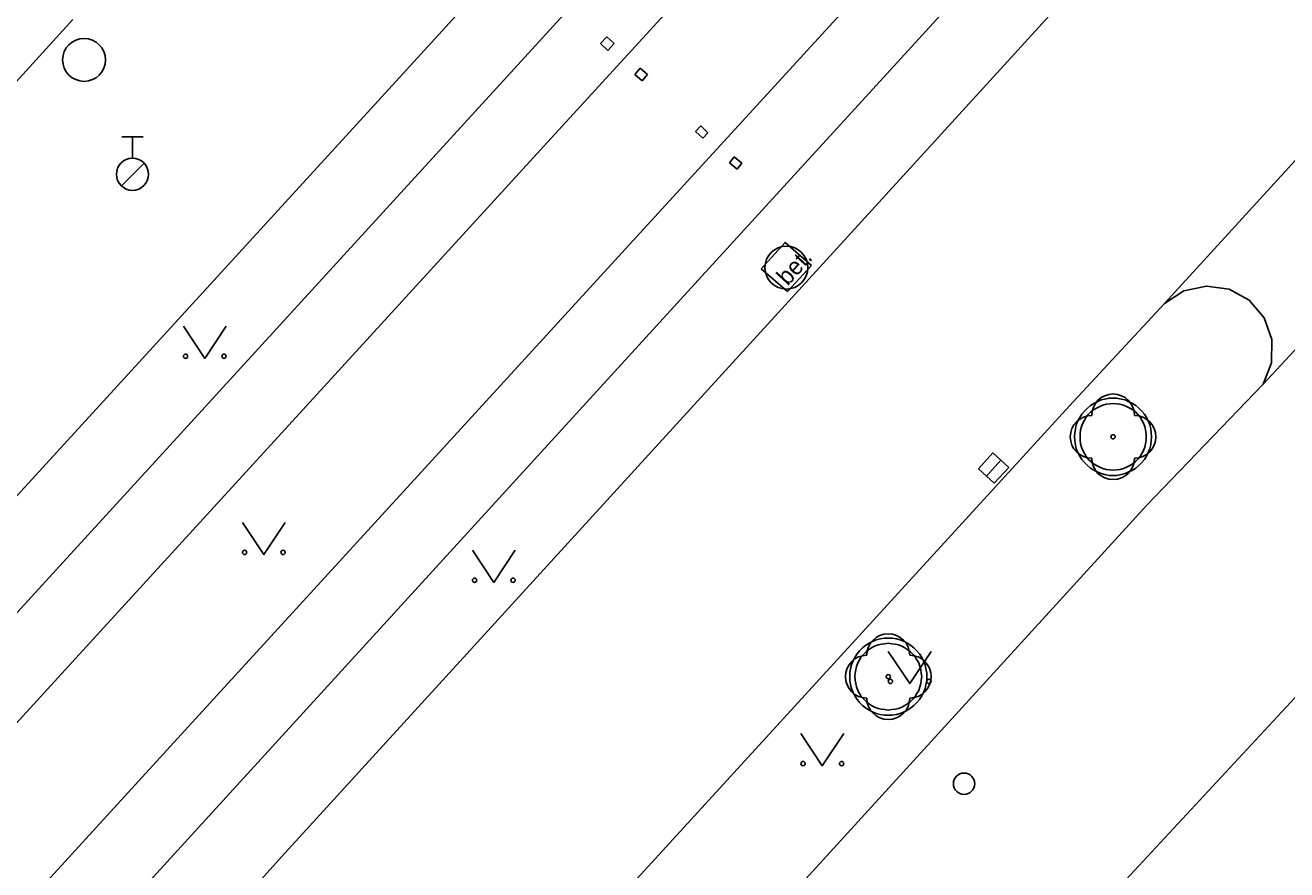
# Model space of a CAD drawing. Extents: x -598932 to -598196, y -1162207 to -1161504.
# Drawn here: x -598547.13 to -598517.67, y -1161717.99 to -1161698.27 of the extents above; entities that cross this region are included whole.
import ezdxf

# ---------------------------------------------------------------- set-up
doc = ezdxf.new("R2010")
doc.units = 0
for name, color, linetype in [('kanalizace - povrch.  znaky - skut. velikost', 7, 'Continuous'), ('Level 22', 7, 'Continuous'), ('Level 27', 7, 'Continuous'), ('Level 28', 7, 'Continuous'), ('Level 36', 7, 'Continuous'), ('specificka linie pasportu komunikaci', 7, 'Continuous'), ('TM - budovy zdene_ betonove - VP', 7, 'Continuous'), ('TM - chodniky - VP', 7, 'Continuous'), ('TM - komunikace - VP', 7, 'Continuous'), ('TM - MHD - osa koleji', 7, 'Continuous'), ('TM - podezdivka plotu - VP', 7, 'Continuous'), ('TM - popis povrchu', 7, 'Continuous'), ('TM - rozhrani ploch obecne - VP', 7, 'Continuous')]:
    doc.layers.add(name, color=color, linetype=linetype)

msp = doc.modelspace()

# ---------------------------------------------------------------- linework, layer by layer
at = {"layer": 'kanalizace - povrch.  znaky - skut. velikost'}
for points in [[(-598533.55, -1161698.54), (-598533.7, -1161698.7)], [(-598533.38, -1161698.7), (-598533.55, -1161698.54)], [(-598533.7, -1161698.7), (-598533.53, -1161698.86)], [(-598533.53, -1161698.86), (-598533.38, -1161698.7)], [(-598532.9, -1161699.42), (-598532.77, -1161699.27)], [(-598532.73, -1161699.57), (-598532.9, -1161699.42)], [(-598532.77, -1161699.27), (-598532.6, -1161699.42)], [(-598532.6, -1161699.42), (-598532.73, -1161699.57)], [(-598531.48, -1161700.75), (-598531.36, -1161700.62)], [(-598531.36, -1161700.62), (-598531.19, -1161700.78)], [(-598531.31, -1161700.91), (-598531.48, -1161700.75)], [(-598531.19, -1161700.78), (-598531.31, -1161700.91)], [(-598530.58, -1161701.34), (-598530.69, -1161701.48)], [(-598530.69, -1161701.48), (-598530.51, -1161701.63)], [(-598530.4, -1161701.49), (-598530.58, -1161701.34)], [(-598530.51, -1161701.63), (-598530.4, -1161701.49)]]:
    msp.add_lwpolyline(points, dxfattribs=at)
at = {"layer": 'Level 22'}
for centre in [(-598521.73, -1161707.88), (-598526.98, -1161713.48)]:
    msp.add_circle(centre, 0.05, dxfattribs=at)
for centre, start, end in [((-598521.73, -1161707.38), 0, 180), ((-598522.23, -1161707.88), 90, 270), ((-598521.23, -1161707.88), 270, 90), ((-598521.73, -1161708.38), 180, 0), ((-598526.98, -1161712.98), 0, 180), ((-598527.48, -1161713.48), 90, 270), ((-598526.48, -1161713.48), 270, 90), ((-598526.98, -1161713.98), 180, 0)]:
    msp.add_arc(centre, 0.5, start, end, dxfattribs=at)
at = {"layer": 'Level 27'}
msp.add_line((-598524.688, -1161708.795), (-598524.352, -1161708.425), dxfattribs=at)
msp.add_lwpolyline([(-598524.504, -1161708.963), (-598524.167, -1161708.594), (-598524.536, -1161708.257), (-598524.873, -1161708.626)], close=True, dxfattribs=at)
for centre in [(-598545.76, -1161699.08), (-598529.36, -1161703.93)]:
    msp.add_circle(centre, 0.5, dxfattribs=at)
at = {"layer": 'Level 28'}
for p, q in [((-598544.88, -1161700.875), (-598544.38, -1161700.875)), ((-598544.63, -1161701.375), (-598544.63, -1161700.875)), ((-598544.888, -1161702.022), (-598544.358, -1161701.492))]:
    msp.add_line(p, q, dxfattribs=at)
for centre, radius in [((-598544.63, -1161701.75), 0.375), ((-598525.21, -1161715.98), 0.25)]:
    msp.add_circle(centre, radius, dxfattribs=at)
at = {"layer": 'Level 36'}
for points in [[(-598543.44, -1161705.3), (-598542.94, -1161706.05), (-598542.44, -1161705.3)], [(-598542.06, -1161709.88), (-598541.56, -1161710.63), (-598541.06, -1161709.88)], [(-598536.69, -1161710.53), (-598536.19, -1161711.28), (-598535.69, -1161710.53)], [(-598526.98, -1161712.89), (-598526.48, -1161713.64), (-598525.98, -1161712.89)], [(-598529.02, -1161714.81), (-598528.52, -1161715.56), (-598528.02, -1161714.81)]]:
    msp.add_lwpolyline(points, dxfattribs=at)
for centre in [(-598543.39, -1161706), (-598542.491, -1161706), (-598542.01, -1161710.58), (-598541.111, -1161710.58), (-598536.64, -1161711.23), (-598535.741, -1161711.23), (-598526.93, -1161713.59), (-598526.031, -1161713.59), (-598528.97, -1161715.51), (-598528.071, -1161715.51)]:
    msp.add_circle(centre, 0.05, dxfattribs=at)
at = {"layer": 'specificka linie pasportu komunikaci'}
msp.add_lwpolyline([(-598518.23, -1161706.65), (-598513.65, -1161701.73)], dxfattribs=at)
at = {"layer": 'TM - budovy zdene_ betonove - VP'}
msp.add_lwpolyline([(-598521.74, -1161718.55), (-598516.27, -1161712.67)], dxfattribs=at)
at = {"layer": 'TM - chodniky - VP'}
for points in [[(-598520.53, -1161704.77), (-598520.08, -1161704.47), (-598519.55, -1161704.36), (-598519.02, -1161704.43), (-598518.55, -1161704.69), (-598518.2, -1161705.1), (-598518.02, -1161705.61), (-598518.03, -1161706.15), (-598518.23, -1161706.65)], [(-598518.23, -1161706.65), (-598520.95, -1161709.48), (-598538.49, -1161728.7)]]:
    msp.add_lwpolyline(points, dxfattribs=at)
at = {"layer": 'TM - komunikace - VP'}
for points in [[(-598542.52, -1161716.38), (-598531.17, -1161703.95), (-598514.96, -1161686.21), (-598497.87, -1161667.55), (-598480.72, -1161648.85), (-598463.61, -1161630.15), (-598447.64, -1161612.66), (-598431.43, -1161594.94), (-598415.2, -1161577.22)], [(-598437.53, -1161589.28), (-598453.77, -1161606.99), (-598456.49, -1161609.99), (-598457.16, -1161610.74), (-598460.53, -1161614.41), (-598461.24, -1161615.16), (-598469.71, -1161624.44), (-598486.74, -1161643.06), (-598504.05, -1161661.95), (-598521, -1161680.46), (-598537.65, -1161698.67), (-598548.65, -1161710.7), (-598562.2, -1161725.47), (-598575.15, -1161739.5)], [(-598502.72, -1161663.19), (-598519.76, -1161681.82), (-598536.38, -1161700.01), (-598547.32, -1161711.98), (-598560.89, -1161726.8), (-598573.71, -1161740.85)], [(-598496.07, -1161667.11), (-598496.73, -1161667.84), (-598496.13, -1161668.4), (-598513.72, -1161687.63), (-598529.8, -1161705.26), (-598541.15, -1161717.69), (-598554.51, -1161732.6), (-598567.09, -1161747.05)], [(-598546.02, -1161698.14), (-598562.51, -1161716.26), (-598574.19, -1161724.71)], [(-598515.65, -1161699.43), (-598520.53, -1161704.77)], [(-598520.53, -1161704.77), (-598522.75, -1161707.16), (-598540.26, -1161726.3)], [(-598568.88, -1161745.22), (-598556.08, -1161731.23), (-598542.52, -1161716.38)]]:
    msp.add_lwpolyline(points, dxfattribs=at)
at = {"layer": 'TM - MHD - osa koleji'}
for points in [[(-598572.41, -1161742.02), (-598559.6, -1161727.98), (-598546.04, -1161713.14), (-598535.1, -1161701.18), (-598518.42, -1161682.97), (-598501.42, -1161664.4), (-598484.25, -1161645.63), (-598467.18, -1161626.97)], [(-598570.18, -1161744.05), (-598557.39, -1161730.04), (-598543.83, -1161715.2), (-598532.86, -1161703.21), (-598516.21, -1161685.03)]]:
    msp.add_lwpolyline(points, dxfattribs=at)
at = {"layer": 'TM - podezdivka plotu - VP'}
for points in [[(-598521.82, -1161708.78), (-598521.73, -1161708.78), (-598521.64, -1161708.78), (-598521.54, -1161708.76), (-598521.45, -1161708.74), (-598521.36, -1161708.7), (-598521.28, -1161708.66), (-598521.2, -1161708.61), (-598521.13, -1161708.55), (-598521.06, -1161708.48), (-598521, -1161708.41), (-598520.95, -1161708.33), (-598520.91, -1161708.25), (-598520.87, -1161708.16), (-598520.85, -1161708.07), (-598520.84, -1161707.97), (-598520.83, -1161707.88), (-598520.84, -1161707.79), (-598520.85, -1161707.69), (-598520.87, -1161707.6), (-598520.91, -1161707.51), (-598520.95, -1161707.43), (-598521, -1161707.35), (-598521.06, -1161707.28), (-598521.13, -1161707.21), (-598521.2, -1161707.15), (-598521.28, -1161707.1), (-598521.36, -1161707.06), (-598521.45, -1161707.02), (-598521.54, -1161707), (-598521.64, -1161706.98), (-598521.73, -1161706.98), (-598521.82, -1161706.98), (-598521.92, -1161707), (-598522.01, -1161707.02), (-598522.1, -1161707.06), (-598522.18, -1161707.1), (-598522.26, -1161707.15), (-598522.33, -1161707.21), (-598522.4, -1161707.28), (-598522.46, -1161707.35), (-598522.51, -1161707.43), (-598522.55, -1161707.51), (-598522.59, -1161707.6), (-598522.61, -1161707.69), (-598522.62, -1161707.79), (-598522.63, -1161707.88), (-598522.62, -1161707.97), (-598522.61, -1161708.07), (-598522.59, -1161708.16), (-598522.55, -1161708.25), (-598522.51, -1161708.33), (-598522.46, -1161708.41), (-598522.4, -1161708.48), (-598522.33, -1161708.55), (-598522.26, -1161708.61), (-598522.18, -1161708.66), (-598522.1, -1161708.7), (-598522.01, -1161708.74), (-598521.92, -1161708.76), (-598521.82, -1161708.78)], [(-598521.73, -1161708.66), (-598521.81, -1161708.65), (-598521.89, -1161708.64), (-598521.97, -1161708.62), (-598522.04, -1161708.59), (-598522.12, -1161708.55), (-598522.19, -1161708.51), (-598522.25, -1161708.46), (-598522.31, -1161708.4), (-598522.36, -1161708.34), (-598522.4, -1161708.27), (-598522.44, -1161708.2), (-598522.47, -1161708.12), (-598522.49, -1161708.04), (-598522.5, -1161707.96), (-598522.5, -1161707.88), (-598522.5, -1161707.8), (-598522.49, -1161707.72), (-598522.47, -1161707.64), (-598522.44, -1161707.56), (-598522.4, -1161707.49), (-598522.36, -1161707.42), (-598522.31, -1161707.36), (-598522.25, -1161707.3), (-598522.19, -1161707.25), (-598522.12, -1161707.21), (-598522.04, -1161707.17), (-598521.97, -1161707.14), (-598521.89, -1161707.12), (-598521.81, -1161707.11), (-598521.73, -1161707.1), (-598521.65, -1161707.11), (-598521.57, -1161707.12), (-598521.49, -1161707.14), (-598521.42, -1161707.17), (-598521.34, -1161707.21), (-598521.27, -1161707.25), (-598521.21, -1161707.3), (-598521.15, -1161707.36), (-598521.1, -1161707.42), (-598521.06, -1161707.49), (-598521.02, -1161707.56), (-598520.99, -1161707.64), (-598520.97, -1161707.72), (-598520.96, -1161707.8), (-598520.96, -1161707.88), (-598520.96, -1161707.96), (-598520.97, -1161708.04), (-598520.99, -1161708.12), (-598521.02, -1161708.2), (-598521.06, -1161708.27), (-598521.1, -1161708.34), (-598521.15, -1161708.4), (-598521.21, -1161708.46), (-598521.27, -1161708.51), (-598521.34, -1161708.55), (-598521.42, -1161708.59), (-598521.49, -1161708.62), (-598521.57, -1161708.64), (-598521.65, -1161708.65), (-598521.73, -1161708.66)], [(-598527.07, -1161714.38), (-598526.98, -1161714.38), (-598526.89, -1161714.38), (-598526.79, -1161714.36), (-598526.7, -1161714.34), (-598526.61, -1161714.3), (-598526.53, -1161714.26), (-598526.45, -1161714.21), (-598526.38, -1161714.15), (-598526.31, -1161714.08), (-598526.25, -1161714.01), (-598526.2, -1161713.93), (-598526.16, -1161713.85), (-598526.12, -1161713.76), (-598526.1, -1161713.67), (-598526.08, -1161713.57), (-598526.08, -1161713.48), (-598526.08, -1161713.39), (-598526.1, -1161713.29), (-598526.12, -1161713.2), (-598526.16, -1161713.11), (-598526.2, -1161713.03), (-598526.25, -1161712.95), (-598526.31, -1161712.88), (-598526.38, -1161712.81), (-598526.45, -1161712.75), (-598526.53, -1161712.7), (-598526.61, -1161712.66), (-598526.7, -1161712.62), (-598526.79, -1161712.6), (-598526.89, -1161712.58), (-598526.98, -1161712.58), (-598527.07, -1161712.58), (-598527.17, -1161712.6), (-598527.26, -1161712.62), (-598527.35, -1161712.66), (-598527.43, -1161712.7), (-598527.51, -1161712.75), (-598527.58, -1161712.81), (-598527.65, -1161712.88), (-598527.71, -1161712.95), (-598527.76, -1161713.03), (-598527.8, -1161713.11), (-598527.84, -1161713.2), (-598527.86, -1161713.29), (-598527.88, -1161713.39), (-598527.88, -1161713.48), (-598527.88, -1161713.57), (-598527.86, -1161713.67), (-598527.84, -1161713.76), (-598527.8, -1161713.85), (-598527.76, -1161713.93), (-598527.71, -1161714.01), (-598527.65, -1161714.08), (-598527.58, -1161714.15), (-598527.51, -1161714.21), (-598527.43, -1161714.26), (-598527.35, -1161714.3), (-598527.26, -1161714.34), (-598527.17, -1161714.36), (-598527.07, -1161714.38)], [(-598526.98, -1161714.26), (-598527.06, -1161714.25), (-598527.14, -1161714.24), (-598527.22, -1161714.22), (-598527.3, -1161714.19), (-598527.37, -1161714.15), (-598527.44, -1161714.11), (-598527.5, -1161714.06), (-598527.56, -1161714), (-598527.61, -1161713.94), (-598527.65, -1161713.87), (-598527.69, -1161713.8), (-598527.72, -1161713.72), (-598527.74, -1161713.64), (-598527.75, -1161713.56), (-598527.76, -1161713.48), (-598527.75, -1161713.4), (-598527.74, -1161713.32), (-598527.72, -1161713.24), (-598527.69, -1161713.16), (-598527.65, -1161713.09), (-598527.61, -1161713.02), (-598527.56, -1161712.96), (-598527.5, -1161712.9), (-598527.44, -1161712.85), (-598527.37, -1161712.81), (-598527.3, -1161712.77), (-598527.22, -1161712.74), (-598527.14, -1161712.72), (-598527.06, -1161712.71), (-598526.98, -1161712.7), (-598526.9, -1161712.71), (-598526.82, -1161712.72), (-598526.74, -1161712.74), (-598526.66, -1161712.77), (-598526.59, -1161712.81), (-598526.52, -1161712.85), (-598526.46, -1161712.9), (-598526.4, -1161712.96), (-598526.35, -1161713.02), (-598526.31, -1161713.09), (-598526.27, -1161713.16), (-598526.24, -1161713.24), (-598526.22, -1161713.32), (-598526.21, -1161713.4), (-598526.2, -1161713.48), (-598526.21, -1161713.56), (-598526.22, -1161713.64), (-598526.24, -1161713.72), (-598526.27, -1161713.8), (-598526.31, -1161713.87), (-598526.35, -1161713.94), (-598526.4, -1161714), (-598526.46, -1161714.06), (-598526.52, -1161714.11), (-598526.59, -1161714.15), (-598526.66, -1161714.19), (-598526.74, -1161714.22), (-598526.82, -1161714.24), (-598526.9, -1161714.25), (-598526.98, -1161714.26)]]:
    msp.add_lwpolyline(points, dxfattribs=at)
at = {"layer": 'TM - rozhrani ploch obecne - VP'}
for points in [[(-598529.95, -1161703.96), (-598529.39, -1161703.34), (-598528.77, -1161703.88)], [(-598529.33, -1161704.49), (-598528.77, -1161703.88)], [(-598529.95, -1161703.96), (-598529.33, -1161704.49)]]:
    msp.add_lwpolyline(points, dxfattribs=at)

# ---------------------------------------------------------------- texts
at = {"layer": 'TM - popis povrchu'}
msp.add_text('bet.', height=0.4, rotation=47.4058, dxfattribs=at).set_placement((-598529.33, -1161704.37))

doc.saveas('drawing.dxf')
